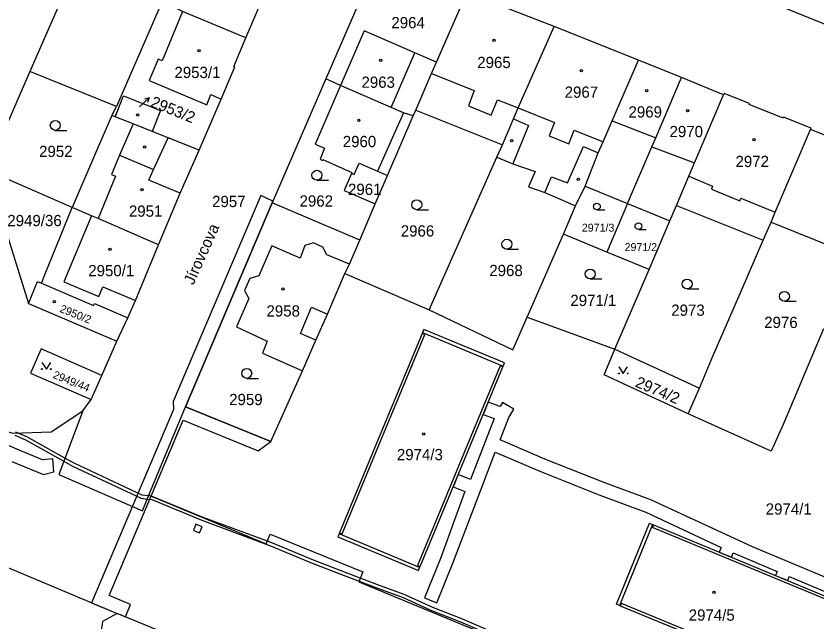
# Model space of a CAD drawing. Extents: x -756746 to -753363, y -1166406 to -1161727.
# Drawn here: x -755479.3 to -755358.2, y -1165257.9 to -1165166.2 of the extents above; entities that cross this region are included whole.
import ezdxf

# ---------------------------------------------------------------- set-up
doc = ezdxf.new("R2010")
doc.units = 0
for name, color, linetype in [('Hranice parcel', 7, 'Continuous'), ('Parcelní čísla', 7, 'Continuous'), ('Pop  PČ popisy', 7, 'Continuous'), ('Vnitřní kresba', 7, 'Continuous'), ('Věcná břemena k části', 7, 'Continuous'), ('Značky budov', 7, 'Continuous'), ('Značky kultur', 7, 'Continuous')]:
    doc.layers.add(name, color=color, linetype=linetype)

msp = doc.modelspace()

# ---------------------------------------------------------------- linework, layer by layer
at = {"layer": 'Hranice parcel'}
for p, q in [((-755424.42, -1165157.21), (-755432.45, -1165175.72)), ((-755415.73, -1165173.2), (-755411.15, -1165162.67)), ((-755397.96, -1165167.8), (-755411.15, -1165162.67)), ((-755457.21, -1165164.04), (-755464.12, -1165179.9)), ((-755385.2, -1165172.88), (-755397.96, -1165167.8)), ((-755378.69, -1165175.53), (-755385.2, -1165172.88)), ((-755477.22, -1165174.63), (-755483.69, -1165189.56)), ((-755464.12, -1165179.9), (-755477.22, -1165174.63)), ((-755432.45, -1165175.72), (-755440.59, -1165194.49)), ((-755430.23, -1165176.73), (-755432.45, -1165175.72)), ((-755372.34, -1165178.12), (-755378.69, -1165175.53)), ((-755464.79, -1165181.27), (-755464.12, -1165179.9)), ((-755419.26, -1165181.33), (-755418.88, -1165180.46)), ((-755418.88, -1165180.46), (-755405.78, -1165185.69)), ((-755464.32, -1165181.46), (-755464.79, -1165181.27)), ((-755423.14, -1165190.35), (-755419.26, -1165181.33)), ((-755406.6, -1165187.57), (-755405.78, -1165185.69)), ((-755416.85, -1165210.64), (-755406.6, -1165187.57)), ((-755470.78, -1165195.16), (-755483.69, -1165189.56)), ((-755483.69, -1165189.56), (-755477.42, -1165209.68)), ((-755424.98, -1165194.64), (-755423.14, -1165190.35)), ((-755394.74, -1165194.9), (-755393.25, -1165191.94)), ((-755393.25, -1165191.94), (-755386.85, -1165194.58)), ((-755440.59, -1165194.49), (-755453.67, -1165225.31)), ((-755427.34, -1165200.11), (-755440.59, -1165194.49)), ((-755427.34, -1165200.11), (-755424.98, -1165194.64)), ((-755396.54, -1165199.21), (-755394.74, -1165194.9)), ((-755386.85, -1165194.58), (-755389.99, -1165201.92)), ((-755386.85, -1165194.58), (-755380.48, -1165197.21)), ((-755380.48, -1165197.21), (-755379.48, -1165194.88)), ((-755379.48, -1165194.88), (-755366.37, -1165200.14)), ((-755383.61, -1165204.55), (-755380.48, -1165197.21)), ((-755366.37, -1165200.14), (-755365.17, -1165197.37)), ((-755402.03, -1165211.76), (-755396.54, -1165199.21)), ((-755389.99, -1165201.92), (-755396.54, -1165199.21)), ((-755428.9, -1165203.75), (-755427.34, -1165200.11)), ((-755383.61, -1165204.55), (-755389.99, -1165201.92)), ((-755429.6, -1165205.14), (-755428.9, -1165203.75)), ((-755429.6, -1165205.14), (-755416.85, -1165210.64)), ((-755388.76, -1165216.61), (-755383.61, -1165204.55)), ((-755477.42, -1165209.68), (-755464.03, -1165215.39)), ((-755464.03, -1165215.39), (-755462.39, -1165211.86)), ((-755402.03, -1165211.76), (-755388.76, -1165216.61)), ((-755466.31, -1165220.57), (-755464.03, -1165215.39)), ((-755388.76, -1165216.61), (-755376, -1165222.52)), ((-755467.93, -1165224.23), (-755466.31, -1165220.57)), ((-755377.68, -1165226.36), (-755376, -1165222.52)), ((-755469.21, -1165225.92), (-755467.93, -1165224.23)), ((-755469.21, -1165225.92), (-755472.83, -1165235.53)), ((-755459.19, -1165238.66), (-755453.67, -1165225.31)), ((-755365.14, -1165232), (-755377.68, -1165226.36)), ((-755481.13, -1165249.37), (-755464.01, -1165256.55)), ((-755450.09, -1165262.27), (-755464.01, -1165256.55))]:
    msp.add_line(p, q, dxfattribs=at)
for points in [[(-755449.95, -1165147.39), (-755462.96, -1165142.05), (-755477.22, -1165174.63)], [(-755444.55, -1165169.54), (-755442.61, -1165164.92), (-755442.48, -1165164.98), (-755440.53, -1165160.31), (-755437.22, -1165152.48)], [(-755444.55, -1165169.54), (-755454.1, -1165165.54), (-755457.21, -1165164.04)], [(-755365.63, -1165163.82), (-755365.52, -1165163.88), (-755365.58, -1165163.99), (-755353.41, -1165168.89)], [(-755405.78, -1165185.69), (-755404.09, -1165181.78), (-755403.37, -1165180.13), (-755397.96, -1165167.8)], [(-755415.73, -1165173.2), (-755418.99, -1165171.78), (-755426.64, -1165168.46), (-755430.23, -1165176.73)], [(-755451.59, -1165186.51), (-755448.26, -1165178.77), (-755446.23, -1165173.91), (-755446.35, -1165173.86), (-755444.55, -1165169.54)], [(-755418.88, -1165180.46), (-755416.47, -1165174.92), (-755415.73, -1165173.2)], [(-755393.25, -1165191.94), (-755391.28, -1165186.91), (-755390.55, -1165185.23), (-755389.18, -1165182.06), (-755385.2, -1165172.88)], [(-755386.85, -1165194.58), (-755383.18, -1165186.01), (-755382.6, -1165184.66), (-755378.69, -1165175.53)], [(-755430.23, -1165176.73), (-755434.08, -1165185.6), (-755432.64, -1165186.22), (-755433.34, -1165187.86), (-755432.96, -1165188.05), (-755432.9, -1165187.92), (-755428.52, -1165189.88), (-755428.58, -1165190.01)], [(-755419.26, -1165181.33), (-755420.74, -1165180.85), (-755422.59, -1165180.05), (-755430.23, -1165176.73)], [(-755464.32, -1165181.46), (-755463.06, -1165178.28), (-755457.45, -1165180.51), (-755458.71, -1165183.69)], [(-755379.48, -1165194.88), (-755377.59, -1165190.44), (-755376.73, -1165188.42), (-755372.34, -1165178.12)], [(-755359.2, -1165183.38), (-755359.12, -1165183.19), (-755363.29, -1165181.52), (-755363.35, -1165181.66), (-755368.49, -1165179.6), (-755368.44, -1165179.46), (-755372.26, -1165177.93), (-755372.34, -1165178.12)], [(-755464.79, -1165181.27), (-755466.82, -1165185.91), (-755470.78, -1165195.16)], [(-755458.71, -1165183.69), (-755461.6, -1165182.54), (-755464.32, -1165181.46)], [(-755365.17, -1165197.37), (-755364.54, -1165195.9), (-755359.2, -1165183.38)], [(-755346.77, -1165189.54), (-755346.3, -1165188.52), (-755359.2, -1165183.38)], [(-755451.59, -1165186.51), (-755456.28, -1165184.65), (-755458.71, -1165183.69)], [(-755457.74, -1165200.83), (-755454.5, -1165193.02), (-755451.59, -1165186.51)], [(-755406.6, -1165187.57), (-755404.2, -1165188.56), (-755400.82, -1165189.73), (-755401.85, -1165192.04), (-755399.37, -1165192.92), (-755394.74, -1165194.9)], [(-755428.58, -1165190.01), (-755428.16, -1165190.19), (-755427.42, -1165188.49), (-755424.65, -1165189.7), (-755423.14, -1165190.35)], [(-755428.58, -1165190.01), (-755429.7, -1165192.59), (-755424.98, -1165194.64)], [(-755568.41, -1165191.76), (-755485.84, -1165227.54), (-755479.77, -1165229.32), (-755473.96, -1165229.09), (-755469.21, -1165225.92)], [(-755475.45, -1165206.63), (-755474.87, -1165205.21), (-755470.78, -1165195.16)], [(-755457.74, -1165200.83), (-755466.88, -1165196.85), (-755467.88, -1165196.42), (-755470.78, -1165195.16)], [(-755365.17, -1165197.37), (-755354.78, -1165201.57), (-755353.96, -1165199.65), (-755351.44, -1165200.71)], [(-755428.9, -1165203.75), (-755432.33, -1165202.35), (-755432.89, -1165201.15), (-755434.34, -1165200.5), (-755435.63, -1165200.9), (-755436.33, -1165202.86), (-755440.61, -1165200.95), (-755442.59, -1165205.5), (-755443.93, -1165205.91), (-755444.75, -1165207.71), (-755444.1, -1165208.96), (-755445.96, -1165213.24), (-755441.31, -1165215.37), (-755442.05, -1165217.21), (-755436.01, -1165219.85)], [(-755376, -1165222.52), (-755373.96, -1165217.66), (-755369.69, -1165207.81), (-755366.37, -1165200.14)], [(-755462.39, -1165211.86), (-755461.22, -1165209.26), (-755457.74, -1165200.83)], [(-755436.01, -1165219.85), (-755433.98, -1165215.24), (-755432.23, -1165211.29), (-755429.6, -1165205.14)], [(-755477.42, -1165209.68), (-755476.04, -1165206.37), (-755475.45, -1165206.63)], [(-755475.45, -1165206.63), (-755467.57, -1165210.01), (-755467.44, -1165209.71), (-755462.39, -1165211.86)], [(-755416.85, -1165210.64), (-755404.19, -1165216.69), (-755402.03, -1165211.76)], [(-755417.65, -1165213.6), (-755417.84, -1165214.06), (-755417.9, -1165214.21), (-755424.84, -1165230.96), (-755430.39, -1165244.35), (-755430.45, -1165244.5), (-755430.64, -1165244.96), (-755418.47, -1165250.07), (-755418.28, -1165249.6), (-755418.22, -1165249.46), (-755411.24, -1165232.66), (-755405.7, -1165219.29), (-755405.64, -1165219.15), (-755405.45, -1165218.68), (-755417.65, -1165213.6)], [(-755357.23, -1165213.52), (-755358.74, -1165217.09), (-755362.62, -1165226.33), (-755363.32, -1165228.01), (-755365.14, -1165232)], [(-755466.31, -1165220.57), (-755475.49, -1165216.57), (-755477.09, -1165220.23), (-755467.93, -1165224.23)], [(-755377.68, -1165226.36), (-755390.41, -1165220.47), (-755388.76, -1165216.61)], [(-755453.67, -1165225.31), (-755440.78, -1165230.58), (-755436.01, -1165219.85)], [(-755472.83, -1165235.53), (-755460.17, -1165241.02), (-755459.19, -1165238.66)], [(-755459.19, -1165238.66), (-755441.46, -1165246.01), (-755440.86, -1165244.56), (-755426.85, -1165250.27), (-755427.48, -1165251.79), (-755305.04, -1165302.43)], [(-755357.88, -1165267.86), (-755371.25, -1165262.34), (-755387.93, -1165255.44), (-755388.09, -1165255.37), (-755388.55, -1165255.18), (-755383.53, -1165242.91), (-755383.07, -1165243.1), (-755382.92, -1165243.17), (-755352.85, -1165255.64)], [(-755464.01, -1165256.55), (-755466.21, -1165257.76), (-755468.08, -1165270.27)]]:
    msp.add_lwpolyline(points, dxfattribs=at)
at = {"layer": 'Pop  PČ popisy'}
for p, q in [((-755460.61, -1165179.97), (-755459.16, -1165178.57)), ((-755459.16, -1165178.57), (-755459.88, -1165178.8)), ((-755459.16, -1165178.57), (-755459.41, -1165179.28))]:
    msp.add_line(p, q, dxfattribs=at)
at = {"layer": 'Vnitřní kresba'}
for p, q in [((-755454.1, -1165165.54), (-755457.22, -1165172.98)), ((-755422.59, -1165180.05), (-755418.99, -1165171.78)), ((-755457.82, -1165172.73), (-755459.18, -1165175.99)), ((-755457.22, -1165172.98), (-755457.82, -1165172.73)), ((-755416.47, -1165174.92), (-755410.02, -1165177.49)), ((-755459.18, -1165175.99), (-755450.46, -1165179.63)), ((-755410.02, -1165177.49), (-755410.91, -1165179.82)), ((-755450.46, -1165179.63), (-755449.83, -1165178.11)), ((-755449.83, -1165178.11), (-755448.26, -1165178.77)), ((-755410.91, -1165179.82), (-755407.46, -1165181.21)), ((-755407.46, -1165181.21), (-755406.51, -1165178.88)), ((-755406.51, -1165178.88), (-755403.37, -1165180.13)), ((-755420.74, -1165180.85), (-755424.65, -1165189.7)), ((-755403.37, -1165180.13), (-755397.89, -1165182.31)), ((-755404.09, -1165181.78), (-755401.85, -1165182.76)), ((-755397.89, -1165182.31), (-755398.7, -1165184.35)), ((-755389.18, -1165182.06), (-755382.6, -1165184.66)), ((-755461.6, -1165182.54), (-755463.64, -1165187.26)), ((-755401.85, -1165182.76), (-755404.2, -1165188.56)), ((-755395.74, -1165185.53), (-755394.92, -1165183.49)), ((-755394.92, -1165183.49), (-755390.55, -1165185.23)), ((-755458.53, -1165189.43), (-755456.28, -1165184.65)), ((-755398.7, -1165184.35), (-755395.74, -1165185.53)), ((-755395.93, -1165191.46), (-755393.53, -1165185.93)), ((-755393.53, -1165185.93), (-755391.28, -1165186.91)), ((-755383.18, -1165186.01), (-755376.73, -1165188.42)), ((-755463.64, -1165187.26), (-755464.85, -1165190.19)), ((-755463.64, -1165187.26), (-755458.53, -1165189.43)), ((-755459.21, -1165191.02), (-755458.53, -1165189.43)), ((-755464.24, -1165190.44), (-755466.88, -1165196.85)), ((-755464.85, -1165190.19), (-755464.24, -1165190.44)), ((-755399.37, -1165192.92), (-755398.36, -1165190.55)), ((-755398.36, -1165190.55), (-755395.93, -1165191.46)), ((-755377.59, -1165190.44), (-755373.99, -1165191.95)), ((-755454.5, -1165193.02), (-755459.21, -1165191.02)), ((-755373.99, -1165191.95), (-755374.17, -1165192.4)), ((-755374.17, -1165192.4), (-755369.9, -1165194.19)), ((-755369.9, -1165194.19), (-755369.71, -1165193.74)), ((-755369.71, -1165193.74), (-755364.54, -1165195.9)), ((-755467.88, -1165196.42), (-755472.06, -1165206.4)), ((-755472.06, -1165206.4), (-755466.76, -1165208.64)), ((-755466.76, -1165208.64), (-755466.14, -1165207.18)), ((-755466.14, -1165207.18), (-755461.22, -1165209.26)), ((-755436.28, -1165214.23), (-755434.61, -1165210.24)), ((-755434.61, -1165210.24), (-755432.23, -1165211.29)), ((-755433.98, -1165215.24), (-755436.28, -1165214.23)), ((-755424.44, -1165231.12), (-755417.5, -1165214.37)), ((-755417.5, -1165214.37), (-755417.9, -1165214.21)), ((-755417.84, -1165214.06), (-755405.64, -1165219.15)), ((-755406.1, -1165219.13), (-755411.64, -1165232.49)), ((-755405.7, -1165219.29), (-755406.1, -1165219.13)), ((-755429.99, -1165244.52), (-755424.44, -1165231.12)), ((-755411.64, -1165232.49), (-755418.62, -1165249.29)), ((-755383.07, -1165243.1), (-755388.09, -1165255.37)), ((-755382.92, -1165243.17), (-755383.08, -1165243.56)), ((-755353.01, -1165256.03), (-755383.08, -1165243.56)), ((-755418.28, -1165249.6), (-755430.45, -1165244.5)), ((-755430.39, -1165244.35), (-755429.99, -1165244.52)), ((-755418.62, -1165249.29), (-755418.22, -1165249.46)), ((-755387.93, -1165255.44), (-755387.77, -1165255.04)), ((-755357.72, -1165267.47), (-755387.77, -1165255.04))]:
    msp.add_line(p, q, dxfattribs=at)
at = {"layer": 'Věcná břemena k části'}
for points in [[(-755440.59, -1165194.49), (-755440.46, -1165194.2), (-755442.29, -1165193.37), (-755455.51, -1165224.53), (-755455.5, -1165225.73), (-755467.86, -1165254.94), (-755464.01, -1165256.55), (-755462.72, -1165257.08), (-755462, -1165255.23), (-755465.23, -1165253.87), (-755454.01, -1165227.33), (-755442.71, -1165231.95), (-755440.78, -1165230.58), (-755453.67, -1165225.31)], [(-755452.48, -1165244), (-755451.55, -1165244.38), (-755451.17, -1165243.48), (-755452.09, -1165243.08)]]:
    msp.add_lwpolyline(points, close=True, dxfattribs=at)
for points in [[(-755354.98, -1165251.95), (-755367.95, -1165246.47), (-755383.32, -1165239.39), (-755390.3, -1165236.8), (-755399.36, -1165233.21), (-755406.12, -1165230.32), (-755404.79, -1165226.93), (-755404.04, -1165225.66), (-755405.76, -1165224.64), (-755406.13, -1165225.27), (-755407.91, -1165224.62), (-755408.1, -1165225.08), (-755408.48, -1165226), (-755408.67, -1165226.46), (-755407.02, -1165227.07)], [(-755479.94, -1165233.56), (-755475.13, -1165235.54), (-755473.58, -1165235.17), (-755473.7, -1165233.17), (-755475.27, -1165233.32), (-755479.16, -1165231.72), (-755494.13, -1165225.23)], [(-755407.02, -1165227.07), (-755410.57, -1165236.33), (-755412.44, -1165235.56), (-755412.64, -1165236.02), (-755413.02, -1165236.94), (-755413.21, -1165237.41), (-755411.43, -1165238.14), (-755415.13, -1165248.25), (-755417.54, -1165254.19), (-755415.69, -1165254.94)], [(-755341.58, -1165287.32), (-755358.34, -1165280.05), (-755368.44, -1165275.77), (-755374.44, -1165272.91), (-755382.88, -1165269.6), (-755397.08, -1165263.79), (-755411.91, -1165257.38), (-755416.28, -1165255.67), (-755420.61, -1165253.7), (-755424.33, -1165252.34), (-755427.25, -1165251.23), (-755429.49, -1165250.38), (-755434.34, -1165248.52), (-755440.62, -1165245.88), (-755441.3, -1165245.63), (-755451.02, -1165242.05), (-755458.71, -1165238.86), (-755459.24, -1165238.79), (-755460.22, -1165238.67), (-755470.52, -1165233.84), (-755471.9, -1165233.06), (-755477.65, -1165229.83), (-755478.96, -1165229.29), (-755479.3, -1165229.14)], [(-755479.48, -1165229.62), (-755477.87, -1165230.29), (-755472.08, -1165233.53), (-755470.74, -1165234.28), (-755460.36, -1165239.15), (-755459.44, -1165239.27), (-755458.77, -1165239.35), (-755451.18, -1165242.47), (-755440.8, -1165246.34), (-755434.52, -1165248.98), (-755429.67, -1165250.84), (-755427.44, -1165251.69), (-755424.51, -1165252.8), (-755420.79, -1165254.16), (-755416.48, -1165256.13), (-755412.11, -1165257.84), (-755397.28, -1165264.25), (-755383.06, -1165270.06), (-755374.64, -1165273.37), (-755370.28, -1165275.45), (-755368.64, -1165276.23), (-755358.54, -1165280.51)], [(-755415.69, -1165254.94), (-755413.27, -1165248.97), (-755409.08, -1165238.02), (-755406.84, -1165232.19), (-755400.12, -1165235.05), (-755391.02, -1165238.66), (-755384.1, -1165241.23), (-755372.73, -1165246.59), (-755373, -1165247.29), (-755372.53, -1165247.48), (-755371.61, -1165247.86), (-755371.15, -1165248.05), (-755370.9, -1165247.39), (-755364.25, -1165250.22), (-755364.48, -1165250.82), (-755364.02, -1165251.01), (-755363.09, -1165251.39), (-755362.63, -1165251.58), (-755362.41, -1165251), (-755355.74, -1165253.79)]]:
    msp.add_lwpolyline(points, dxfattribs=at)
at = {"layer": 'Značky budov'}
for centre in [(-755407.03, -1165169.9), (-755451.62, -1165171.48), (-755424.15, -1165172.93), (-755393.83, -1165174.47), (-755383.95, -1165177.49), (-755460.89, -1165181.19), (-755377.78, -1165180.53), (-755427.47, -1165181.99), (-755367.75, -1165184.91), (-755459.85, -1165186.04), (-755404.38, -1165185.05), (-755394.31, -1165190.91), (-755460.24, -1165192.5), (-755465.06, -1165201.51), (-755438.91, -1165207.49), (-755473.51, -1165209.42), (-755417.65, -1165229.41), (-755373.8, -1165253.36)]:
    msp.add_circle(centre, 0.175, dxfattribs=at)
at = {"layer": 'Značky kultur'}
for p, q in [((-755473.35, -1165183.51), (-755471.6, -1165183.51)), ((-755433.81, -1165191.05), (-755432.06, -1165191.05)), ((-755418.71, -1165195.51), (-755416.96, -1165195.51)), ((-755391.47, -1165195.52), (-755390.3, -1165195.52)), ((-755385.21, -1165198.51), (-755384.04, -1165198.51)), ((-755405.09, -1165201.48), (-755403.34, -1165201.48)), ((-755392.5, -1165205.98), (-755390.75, -1165205.98)), ((-755377.85, -1165207.5), (-755376.1, -1165207.5)), ((-755363.14, -1165209.36), (-755361.39, -1165209.36)), ((-755444.41, -1165221.01), (-755442.66, -1165221.01))]:
    msp.add_line(p, q, dxfattribs=at)
for points in [[(-755475.37, -1165218.6), (-755474.7, -1165219.61), (-755474.03, -1165218.6)], [(-755388.18, -1165219.27), (-755387.51, -1165220.28), (-755386.84, -1165219.27)]]:
    msp.add_lwpolyline(points, dxfattribs=at)
for centre, radius in [((-755473.35, -1165182.76), 0.75), ((-755433.81, -1165190.3), 0.75), ((-755418.71, -1165194.76), 0.75), ((-755391.48, -1165195.02), 0.502), ((-755385.22, -1165198.01), 0.502), ((-755405.09, -1165200.73), 0.75), ((-755392.5, -1165205.23), 0.75), ((-755377.85, -1165206.75), 0.75), ((-755363.14, -1165208.61), 0.75), ((-755475.37, -1165219.61), 0.067), ((-755474.03, -1165219.61), 0.067), ((-755444.41, -1165220.26), 0.75), ((-755388.18, -1165220.28), 0.067), ((-755386.84, -1165220.28), 0.067)]:
    msp.add_circle(centre, radius, dxfattribs=at)

# ---------------------------------------------------------------- texts
at = {"layer": 'Parcelní čísla'}
for s, height, p in [('2964', 1.7, (-755422.55, -1165168.07)), ('2965', 1.7, (-755409.57, -1165174.09)), ('2953/1', 1.7, (-755455.34, -1165175.6)), ('2963', 1.7, (-755427.07, -1165177.08)), ('2967', 1.7, (-755396.36, -1165178.58)), ('2969', 1.7, (-755386.71, -1165181.57)), ('2970', 1.7, (-755380.51, -1165184.54)), ('2960', 1.7, (-755429.9, -1165186.05)), ('2952', 1.7, (-755475.8, -1165187.54)), ('2972', 1.7, (-755370.54, -1165189.06)), ('2961', 1.7, (-755429.11, -1165193.28)), ('2957', 1.7, (-755449.65, -1165195.11)), ('2962', 1.7, (-755436.43, -1165195.04)), ('2951', 1.7, (-755462.22, -1165196.57)), ('2949/36', 1.7, (-755480.6, -1165198)), ('2966', 1.7, (-755421.13, -1165199.57)), ('2971/3', 1.2, (-755393.76, -1165198.83)), ('2971/2', 1.2, (-755387.3, -1165201.76)), ('2950/1', 1.7, (-755468.37, -1165205.57)), ('2968', 1.7, (-755407.75, -1165205.55)), ('2971/1', 1.7, (-755395.5, -1165210.07)), ('2958', 1.7, (-755441.43, -1165211.67)), ('2973', 1.7, (-755380.25, -1165211.55)), ('2976', 1.7, (-755366.2, -1165213.4)), ('2959', 1.7, (-755447.07, -1165225.06)), ('2974/3', 1.7, (-755421.72, -1165233.39)), ('2974/1', 1.7, (-755365.97, -1165241.62)), ('2974/5', 1.7, (-755377.61, -1165257.66))]:
    msp.add_text(s, height=height, dxfattribs=at).set_placement(p)
for s, height, rotation, p in [('2953/2', 1.7, 338, (-755459.08, -1165179.86)), ('2950/2', 1.2, 338, (-755472.77, -1165210.93)), ('2949/44', 1.2, 338, (-755473.81, -1165220.92)), ('2974/2', 1.7, 337, (-755385.82, -1165222.22))]:
    msp.add_text(s, height=height, rotation=rotation, dxfattribs=at).set_placement(p)
at = {"layer": 'Pop  PČ popisy'}
msp.add_text('Jírovcova', height=1.7, rotation=66, dxfattribs=at).set_placement((-755452.47, -1165206.99))

doc.saveas('drawing.dxf')
